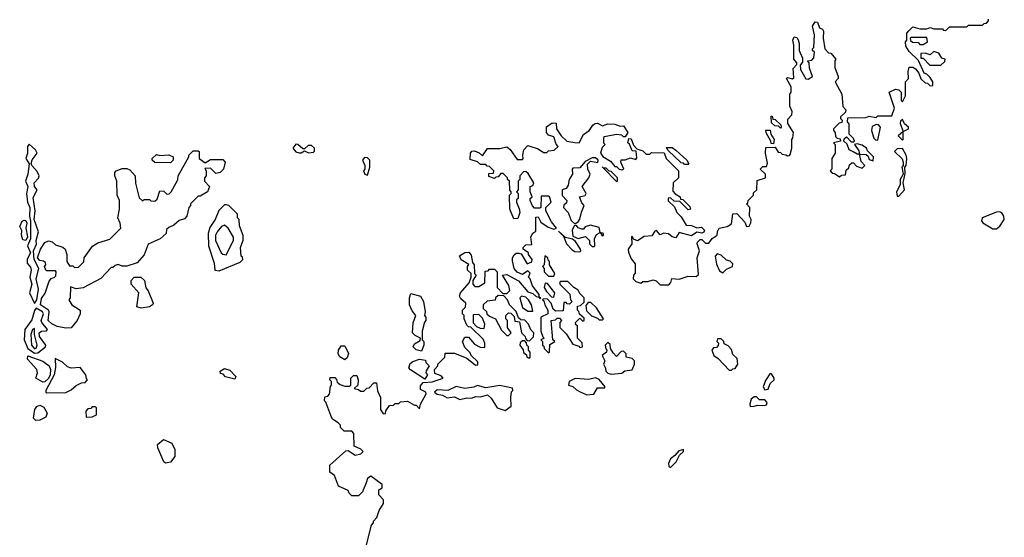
# Model space of a CAD drawing. Extents: x 2769579 to 2883812, y 684207 to 828660.
# Tile 494 of 505: x 2845760 to 2851410, y 812492 to 815462. Entities that reach past the tile are written whole.
import ezdxf

# ---------------------------------------------------------------- set-up
doc = ezdxf.new("R2010")
doc.units = 0

msp = doc.modelspace()

# ---------------------------------------------------------------- linework, layer by layer
at = {"layer": '0CON02XD'}
for points in [[(2850543, 814703), (2850520, 814715), (2850508.3, 814748.3), (2850490, 814765), (2850491.7, 814778.3), (2850505, 814790), (2850531.7, 814761.7), (2850545, 814760), (2850550, 814765), (2850545, 814780), (2850520, 814805), (2850520, 814865), (2850510, 814875), (2850511.7, 814898.3), (2850615, 814900), (2850635, 814907.5), (2850675, 814900), (2850685, 814910), (2850765, 814910), (2850780, 814955), (2850750, 815045), (2850785, 815062.5), (2850805, 815060), (2850817.5, 815045), (2850818.3, 814998.3), (2850825, 814990), (2850842.5, 815025), (2850843.3, 815105), (2850860, 815125), (2850857.5, 815165), (2850865, 815190), (2850885, 815190), (2850900, 815180), (2850920, 815155), (2850931.7, 815121.7), (2850955, 815100), (2850968.3, 815098.3), (2850985, 815082.5), (2851000, 815085), (2851000, 815105), (2850985, 815130), (2850965, 815150), (2850950, 815155), (2850918.3, 815228.3), (2850865, 815280), (2850845, 815310), (2850842.5, 815335), (2850850, 815345), (2850850, 815385), (2850861.7, 815398.3), (2850885, 815420), (2850925, 815410), (2850965, 815410), (2850985, 815417.5), (2851005, 815410), (2851055, 815410), (2851061.7, 815401.7), (2851075, 815400), (2851095, 815420), (2851195, 815420), (2851205, 815430), (2851285, 815430), (2851295, 815440), (2851308.3, 815441.7), (2851320, 815455), (2851320, 815465)], [(2848315, 813580), (2848300, 813615), (2848315, 813640), (2848335, 813640), (2848370.7, 813600.7), (2848403, 813583), (2848428.3, 813581.7), (2848430, 813605), (2848419.3, 813629.3), (2848348.3, 813698.3), (2848335, 813700), (2848325, 813710), (2848310, 813745), (2848310, 813765), (2848300, 813775), (2848300, 813795), (2848318.3, 813811.7), (2848320, 813835), (2848290.7, 813860.7), (2848283.3, 813875), (2848288.8, 813895), (2848338.3, 813951.7), (2848350, 813985), (2848350, 814005), (2848330, 814025), (2848330, 814045), (2848337.5, 814057.5), (2848294.1, 814084.1), (2848283.8, 814106.2), (2848315, 814126.7), (2848337, 814127), (2848350.7, 814110.7), (2848358.3, 814068.3), (2848367.5, 814055), (2848370, 814005), (2848380, 813995), (2848360, 813965), (2848360, 813945), (2848371.7, 813931.7), (2848395, 813930), (2848428.3, 813951.7), (2848431.7, 814018.3), (2848448.3, 814021.7), (2848455, 814030), (2848485, 814030), (2848500, 814015), (2848500, 813925), (2848531.7, 813891.7), (2848555, 813890), (2848571.7, 813908.3), (2848567, 813937), (2848530, 813995), (2848555, 814000), (2848623, 813963), (2848675, 813900), (2848705, 813890), (2848723, 813873), (2848740, 813870), (2848745, 813860), (2848750, 813865), (2848740, 813870), (2848740, 813885), (2848702.5, 813935), (2848690, 813975), (2848680, 813985), (2848688.3, 814008.3), (2848675, 814020), (2848645, 814000), (2848615, 814012.5), (2848597.5, 814035), (2848588.3, 814078.3), (2848587.5, 814095), (2848597, 814113), (2848608.3, 814121.7), (2848625, 814122.5), (2848638.3, 814118.3), (2848671.7, 814061.7), (2848698.3, 814071.7), (2848700, 814085), (2848680, 814115), (2848680, 814125), (2848650, 814145), (2848650, 814155), (2848665, 814170), (2848698.3, 814171.7), (2848697.5, 814185), (2848692.5, 814215), (2848703.6, 814236.4), (2848721.7, 814248.3), (2848721.7, 814328.3), (2848735, 814330), (2848750.7, 814300.7), (2848791.7, 814271.7), (2848825, 814260), (2848840, 814265), (2848811.7, 814301.7), (2848780, 814365), (2848780, 814385), (2848810, 814415), (2848800, 814445), (2848795, 814450), (2848751.7, 814448.3), (2848750, 814385), (2848745, 814380), (2848715, 814380), (2848703, 814393), (2848690, 814425), (2848690, 814435), (2848700, 814445), (2848690, 814475), (2848690, 814505), (2848705, 814510), (2848710, 814525), (2848678.3, 814578.3), (2848665, 814590), (2848651.7, 814588.3), (2848630, 814565), (2848630, 814545), (2848620, 814535), (2848620, 814485), (2848610, 814475), (2848620, 814465), (2848620, 814435), (2848611.7, 814428.3), (2848610, 814415), (2848627, 814377), (2848630, 814355), (2848618.3, 814321.7), (2848595, 814320), (2848572.5, 814375), (2848570, 814455), (2848580, 814465), (2848580, 814475), (2848573, 814483), (2848570, 814535), (2848560, 814545), (2848560, 814555), (2848535, 814580), (2848521.7, 814578.3), (2848505, 814560), (2848491.7, 814558.3), (2848485, 814550), (2848451.7, 814561.7), (2848451.7, 814578.3), (2848478.3, 814581.7), (2848480, 814595), (2848455, 814620), (2848441.7, 814621.7), (2848435, 814630), (2848405, 814630), (2848387, 814647), (2848345, 814660), (2848346.7, 814695), (2848355, 814707.5), (2848369.3, 814709.3), (2848397, 814697), (2848415, 814680), (2848445, 814723.3), (2848515, 814723.3), (2848555, 814732.5), (2848575, 814717.5), (2848615, 814660), (2848645, 814660), (2848650, 814665), (2848646.7, 814685), (2848653.8, 814715), (2848675, 814740), (2848735, 814720), (2848765, 814700), (2848785, 814700), (2848795, 814710), (2848827, 814713), (2848850, 814735), (2848838.3, 814748.3), (2848825, 814790), (2848795, 814800), (2848782.5, 814815), (2848783, 814847), (2848815, 814870), (2848838.3, 814868.3), (2848840, 814835), (2848867.5, 814795), (2848900, 814765), (2848945, 814757.5), (2848970, 814755), (2848995, 814802.5), (2849027.5, 814825), (2849050.7, 814859.3), (2849063, 814867), (2849075, 814867.5), (2849105, 814852.5), (2849135, 814863.3), (2849175, 814862.5), (2849205, 814850), (2849225, 814852.5), (2849250, 814815), (2849235, 814790), (2849225, 814790), (2849215, 814800), (2849185, 814802.5), (2849115, 814790), (2849110, 814785), (2849110, 814755), (2849120, 814745), (2849101.7, 814728.3), (2849092.5, 814695), (2849107, 814677), (2849149.3, 814649.3), (2849175, 814620), (2849185, 814620), (2849200, 814605), (2849215, 814600), (2849227.5, 814605), (2849210, 814645), (2849211.7, 814658.3), (2849235, 814657.5), (2849265, 814670), (2849295, 814660), (2849301.7, 814668.3), (2849298.3, 814708.3), (2849275, 814710), (2849258.3, 814748.3), (2849250, 814755), (2849255, 814780), (2849268.3, 814778.3), (2849281.7, 814741.7), (2849301.7, 814721.7), (2849335, 814710), (2849355, 814690), (2849375, 814690), (2849385, 814700), (2849458.3, 814698.3), (2849470, 814665), (2849540, 814595), (2849540, 814555), (2849510, 814525), (2849508.3, 814478.3), (2849521.7, 814461.7), (2849550, 814445), (2849551.7, 814431.7), (2849565, 814430), (2849605, 814390), (2849610, 814375), (2849595, 814370), (2849548.3, 814418.3), (2849515, 814420), (2849495, 814440), (2849481.7, 814438.3), (2849481.7, 814421.7), (2849518.3, 814388.3), (2849530, 814355), (2849555, 814330), (2849583.6, 814283.6), (2849615, 814280), (2849645, 814267.5), (2849671.7, 814271.7), (2849690, 814255), (2849686.4, 814243.6), (2849675, 814237.5), (2849645, 814242.5), (2849615, 814222.5), (2849545, 814240), (2849525, 814210), (2849505, 814216.7), (2849483.9, 814233.9), (2849455, 814236.7), (2849435, 814227.5), (2849415, 814252.5), (2849405, 814247.5), (2849388.3, 814221.7), (2849343, 814217), (2849305, 814192.5), (2849281.7, 814201.7), (2849275, 814220), (2849270, 814215), (2849272.5, 814175), (2849252.5, 814145), (2849253, 814127), (2849269.3, 814089.3), (2849291.7, 814061.7), (2849291.7, 814008.3), (2849282.5, 813995), (2849280, 813975), (2849295, 813960), (2849325, 813950), (2849335, 813960), (2849365, 813960), (2849395, 813970), (2849413, 813963), (2849435, 813940), (2849485, 813940), (2849497, 813953), (2849502.5, 813977.5), (2849545, 813972.5), (2849595, 813990), (2849641.7, 813988.3), (2849655, 814000), (2849647.5, 814095), (2849660, 814135), (2849647.5, 814175), (2849650, 814185), (2849665, 814200), (2849675, 814200), (2849695, 814180), (2849715, 814180), (2849733.6, 814206.4), (2849762.5, 814225), (2849763.9, 814246.1), (2849774, 814266), (2849820, 814275), (2849845, 814290), (2849851.7, 814348.3), (2849875, 814350), (2849920.7, 814300.7), (2849930, 814275), (2849945, 814277.5), (2849956.4, 814296.4), (2849956.7, 814315), (2849947.5, 814335), (2849950, 814385), (2849930, 814405), (2849938.3, 814411.7), (2849940, 814425), (2849970, 814455), (2849971.7, 814468.3), (2849990, 814485), (2849991.7, 814538.3), (2850040, 814555), (2850040, 814575), (2850010, 814605), (2850025, 814620), (2850045, 814620), (2850051.7, 814638.3), (2850040, 814695), (2850041.7, 814728.3), (2850095, 814730), (2850111.7, 814701.7), (2850125, 814700), (2850135, 814690), (2850157, 814687), (2850165, 814680), (2850178.3, 814681.7), (2850181.7, 814688.3), (2850190, 814725), (2850190, 814775), (2850197, 814783), (2850200, 814815), (2850167, 814867), (2850168.3, 814891.7), (2850190, 814915), (2850192.5, 814935), (2850180, 814965), (2850180, 815035), (2850187.5, 815045), (2850186.4, 815076.4), (2850160, 815125), (2850165, 815130), (2850195, 815122.5), (2850201.7, 815128.3), (2850198.3, 815181.7), (2850220, 815205), (2850220, 815215), (2850202.5, 815235), (2850202.5, 815315), (2850196.7, 815345), (2850205, 815362.5), (2850219.3, 815359.3), (2850226.4, 815346.4), (2850233.3, 815325), (2850232.5, 815285), (2850251.7, 815241.7), (2850251.7, 815218.3), (2850238.3, 815201.7), (2850240, 815175), (2850271.7, 815121.7), (2850285, 815120), (2850310, 815135), (2850293, 815183), (2850290, 815215), (2850280, 815225), (2850305, 815230), (2850317, 815243), (2850320, 815275), (2850310, 815285), (2850310, 815295), (2850317.5, 815302.5), (2850320, 815375), (2850310, 815425), (2850325, 815450), (2850338.3, 815448.3), (2850350, 815415), (2850366.4, 815406.4), (2850372.5, 815395), (2850370, 815355), (2850380, 815295), (2850401.7, 815271.7), (2850415, 815270), (2850442.5, 815235), (2850437.5, 815225), (2850438.3, 815188.3), (2850457.5, 815135), (2850456.1, 815123.9), (2850440, 815105), (2850477.5, 815035), (2850483, 814963), (2850500, 814945), (2850498.3, 814931.7), (2850470, 814905), (2850470, 814895), (2850480, 814885), (2850478.3, 814871.7), (2850461.7, 814868.3), (2850430, 814835), (2850430, 814825), (2850440, 814815), (2850441.7, 814791.7), (2850451.7, 814781.7), (2850468.3, 814778.3), (2850470, 814765), (2850430, 814755), (2850440, 814745), (2850440, 814695), (2850420, 814665), (2850420, 814605), (2850410, 814595), (2850421.7, 814581.7), (2850435, 814580), (2850465, 814560), (2850475, 814570), (2850498.3, 814571.7), (2850501.7, 814598.3), (2850518.3, 814611.7), (2850521.7, 814628.3), (2850535, 814640), (2850545, 814640), (2850561.7, 814621.7), (2850595, 814610), (2850610, 814625), (2850588.3, 814648.3), (2850580, 814690), (2850617.5, 814687.5), (2850628.3, 814678.3), (2850635, 814660), (2850658.3, 814651.7), (2850660, 814675), (2850625, 814710), (2850620, 814725), (2850595, 814742.5), (2850565, 814750), (2850550, 814745), (2850575, 814710), (2850580, 814690), (2850565, 814690), (2850543, 814703)], [(2850945, 815320), (2850970, 815335), (2850965, 815360), (2850875, 815360), (2850870, 815355), (2850871.7, 815341.7), (2850883, 815333), (2850915, 815330), (2850925, 815320), (2850945, 815320)], [(2851045, 815200), (2851068.3, 815221.7), (2851070, 815235), (2851051.7, 815241.7), (2851035, 815270), (2851005, 815280), (2850985, 815260), (2850955, 815270), (2850931.7, 815268.3), (2850931.7, 815241.7), (2850945, 815240), (2850981.7, 815201.7), (2851045, 815200)], [(2850125, 814840), (2850115, 814850), (2850093, 814853), (2850075, 814870), (2850071.7, 814908.3), (2850078.3, 814908.3), (2850081.7, 814891.7), (2850095, 814890), (2850128.3, 814858.3), (2850130, 814845), (2850125, 814840)], [(2850685, 814770), (2850700, 814845), (2850688.3, 814858.3), (2850675, 814860), (2850651.7, 814848.3), (2850647.5, 814825), (2850661.7, 814781.7), (2850671.7, 814771.7), (2850685, 814770)], [(2850825, 814770), (2850830, 814775), (2850830, 814820), (2850860, 814835), (2850860, 814845), (2850837.5, 814865), (2850825, 814890), (2850815, 814880), (2850813, 814867), (2850830, 814820), (2850800, 814795), (2850825, 814770)], [(2850085, 814750), (2850071.7, 814751.7), (2850070, 814765), (2850043, 814813), (2850041.7, 814828.3), (2850067, 814827), (2850070, 814805), (2850090, 814775), (2850085, 814750)], [(2845845, 813833.3), (2845858.1, 813855), (2845868.6, 813915), (2845854, 813975), (2845869.4, 814035), (2845843.1, 814085), (2845839.2, 814135), (2845855.6, 814174.4), (2845854.3, 814195), (2845867.5, 814245), (2845842.5, 814315), (2845848, 814365), (2845837.6, 814442.4), (2845860, 814485), (2845844.3, 814505), (2845842.9, 814525), (2845868.2, 814551.8), (2845871.4, 814565), (2845860.9, 814590.9), (2845828.8, 814625), (2845825.7, 814635.7), (2845831.7, 814658.3), (2845860, 814695), (2845850.8, 814715), (2845815, 814747.5), (2845804.3, 814735), (2845804.4, 814695), (2845794.3, 814665.7), (2845814.2, 814635), (2845807.5, 814575), (2845793.8, 814535), (2845805.8, 814505), (2845799.2, 814465), (2845804.4, 814415), (2845817.5, 814385), (2845816, 814335), (2845822.2, 814305), (2845821.2, 814205), (2845804, 814165), (2845821.4, 814125), (2845802.4, 814087.6), (2845802.5, 814065), (2845821.7, 814041.7), (2845826.7, 814025), (2845817.5, 813985), (2845829.2, 813945), (2845817.1, 813895), (2845845, 813833.3)], [(2847417, 814697), (2847445, 814702.5), (2847452.5, 814707.5), (2847452.5, 814725), (2847435, 814740), (2847415, 814740), (2847395, 814720), (2847385, 814720), (2847356.1, 814746.1), (2847345, 814747.5), (2847327.5, 814725), (2847343.9, 814703.9), (2847363, 814697), (2847375, 814697.5), (2847395, 814710), (2847417, 814697)], [(2846025, 813691.2), (2845975, 813702), (2845945, 813716), (2845924, 813735), (2845930, 813785), (2845926.2, 813795), (2845880, 813825), (2845885, 813862.5), (2845907, 813893), (2845928.3, 813961.7), (2845941.7, 813978.3), (2845958.3, 813981.7), (2845968.3, 813991.7), (2845970, 814015), (2845965, 814020), (2845915, 814020), (2845910, 814025), (2845903.3, 814045), (2845910, 814055), (2845908.3, 814068.3), (2845896.7, 814076.7), (2845875, 814080), (2845863.1, 814095), (2845878.8, 814145), (2845905, 814182.5), (2845925, 814192.5), (2845947, 814187), (2845965, 814170), (2846007, 814157), (2846020, 814145), (2846030, 814115), (2846030, 814075), (2846045, 814050), (2846065, 814050), (2846075, 814040), (2846098.3, 814041.7), (2846128.3, 814071.7), (2846130, 814095), (2846178.3, 814161.7), (2846208.3, 814181.7), (2846277, 814203), (2846340, 814265), (2846337.5, 814295), (2846322.5, 814325), (2846332.5, 814375), (2846332.5, 814425), (2846320, 814455), (2846317.5, 814535), (2846306.2, 814565), (2846306.7, 814585), (2846313.3, 814595), (2846348.3, 814608.3), (2846375, 814608.8), (2846391.2, 814601.2), (2846422.5, 814565), (2846423.6, 814523.6), (2846445, 814440), (2846465, 814422.5), (2846475, 814430), (2846505, 814430), (2846513, 814423), (2846535, 814420), (2846548.3, 814431.7), (2846565, 814480), (2846587, 814477), (2846605, 814460), (2846618.3, 814461.7), (2846630, 814475), (2846667, 814543), (2846670, 814565), (2846730, 814675), (2846730, 814685), (2846755, 814710), (2846785, 814710), (2846790, 814705), (2846790, 814665), (2846825, 814640), (2846855, 814660), (2846925, 814660), (2846940, 814645), (2846930, 814605), (2846910, 814585), (2846885, 814580), (2846855, 814610), (2846821.7, 814608.3), (2846830, 814595), (2846830, 814565), (2846820, 814555), (2846820, 814535), (2846850, 814505), (2846837.5, 814475), (2846795, 814450), (2846785, 814450), (2846740, 814405), (2846740, 814395), (2846730, 814385), (2846720, 814335), (2846705, 814320), (2846675, 814310), (2846645, 814282.5), (2846615, 814270), (2846603, 814257), (2846600, 814235), (2846566.1, 814203.9), (2846497, 814173), (2846475, 814112.5), (2846435, 814066.7), (2846375, 814047.5), (2846348.3, 814048.3), (2846325, 814057.5), (2846308.3, 814051.7), (2846295, 814040), (2846285, 814040), (2846225, 813977.5), (2846125, 813922.5), (2846085, 813917.5), (2846051.7, 813928.3), (2846050, 813865), (2846042.5, 813855), (2846060, 813825), (2846107.5, 813795), (2846107.5, 813775), (2846090, 813735), (2846055, 813693.3), (2846025, 813691.2)], [(2846625, 814640), (2846535, 814642.5), (2846520, 814655), (2846520, 814665), (2846545, 814687.5), (2846565, 814682.5), (2846616.4, 814686.4), (2846640, 814675), (2846640, 814655), (2846625, 814640)], [(2849595, 814630), (2849575, 814630), (2849568.3, 814638.3), (2849555, 814640), (2849481.7, 814711.7), (2849471.7, 814728.3), (2849505, 814727.5), (2849525, 814712.5), (2849587.5, 814655), (2849600, 814635), (2849595, 814630)], [(2850805, 814450), (2850836.7, 814485), (2850830, 814525), (2850841.7, 814578.3), (2850840, 814615), (2850846.7, 814625), (2850850, 814665), (2850847.5, 814685), (2850825, 814722.5), (2850795, 814720), (2850780, 814705), (2850823, 814663), (2850830, 814645), (2850830, 814625), (2850822.5, 814615), (2850830, 814575), (2850813.3, 814545), (2850813.3, 814515), (2850791.2, 814475), (2850795, 814450), (2850805, 814450)], [(2847755, 814570), (2847770, 814615), (2847770, 814655), (2847755, 814670), (2847738.3, 814671.7), (2847727.5, 814655), (2847740, 814625), (2847740, 814605), (2847732.5, 814595), (2847740, 814575), (2847755, 814570)], [(2848945, 814290), (2848965, 814302.5), (2848975, 814317.5), (2848983, 814357), (2849000, 814395), (2848985, 814410), (2848972.5, 814445), (2849005, 814452.5), (2849010, 814465), (2848987.5, 814505), (2849026.2, 814555), (2849033.8, 814575), (2849020, 814605), (2849017.5, 814632.5), (2849035, 814650), (2849078.3, 814641.7), (2849080, 814655), (2849065, 814670), (2849045, 814670), (2849005, 814647.5), (2848975, 814612.5), (2848935, 814610), (2848930, 814605), (2848932.5, 814575), (2848913.3, 814545), (2848907.5, 814512.5), (2848896.4, 814493.6), (2848872.5, 814485), (2848873, 814453), (2848900, 814425), (2848898.3, 814411.7), (2848881.7, 814398.3), (2848880, 814385), (2848907.5, 814355), (2848925, 814310), (2848945, 814290)], [(2849185, 814532.5), (2849190, 814535), (2849190, 814555), (2849155, 814590), (2849141.7, 814591.7), (2849125, 814610), (2849109.9, 814609.9), (2849101.7, 814618.3), (2849109.9, 814609.9), (2849185, 814532.5)], [(2846905, 814020), (2847025, 814070), (2847040, 814085), (2847038.3, 814098.3), (2847030, 814105), (2847027.5, 814155), (2847043, 814197), (2847043, 814223), (2847021.7, 814278.3), (2847020, 814315), (2847010, 814325), (2847010, 814345), (2846960, 814395), (2846945, 814400), (2846935, 814400), (2846903, 814367), (2846882.5, 814315), (2846850.5, 814269.5), (2846841.2, 814235), (2846842.5, 814165), (2846876.7, 814065), (2846880, 814025), (2846905, 814020)], [(2851365, 814262.5), (2851385, 814277.5), (2851410, 814315), (2851408, 814335), (2851395, 814353.8), (2851385, 814359.2), (2851365, 814356.9), (2851282.5, 814325), (2851278.3, 814308.3), (2851287, 814297), (2851345, 814262.5), (2851365, 814262.5)], [(2845795, 814194.2), (2845778.8, 814198.8), (2845771.2, 814225), (2845773, 814253), (2845760, 814275), (2845773.3, 814305), (2845785, 814311.2), (2845795, 814308.8), (2845800.8, 814295), (2845795.8, 814265), (2845804.1, 814215.9), (2845795, 814194.2)], [(2846945, 814112.5), (2846986.2, 814195), (2846986.4, 814213.6), (2846956.7, 814265), (2846935, 814282.5), (2846917.5, 814275), (2846893.3, 814245), (2846884, 814225), (2846884, 814195), (2846916.7, 814125), (2846925, 814116.7), (2846945, 814112.5)], [(2849055, 814160), (2849060, 814165), (2849057.5, 814205), (2849070, 814230), (2849090, 814240), (2849105, 814220), (2849110, 814225), (2849110, 814235), (2849090, 814240), (2849085, 814270), (2849035, 814282.5), (2849005, 814272.5), (2848995, 814260), (2848985, 814260), (2848965, 814267.5), (2848955, 814280), (2848941.7, 814278.3), (2848930, 814255), (2848935, 814220), (2848965, 814206.7), (2849007, 814217), (2849030, 814195), (2849030, 814175), (2849045, 814160), (2849055, 814160)], [(2848975, 814130), (2848980, 814135), (2848977.5, 814145), (2848949.3, 814189.3), (2848932.5, 814202.5), (2848891.7, 814211.7), (2848851.7, 814248.3), (2848880, 814220), (2848897.5, 814175), (2848930.7, 814140.7), (2848945, 814132.5), (2848975, 814130)], [(2849795, 814010), (2849815, 814030), (2849850, 814045), (2849851.7, 814061.7), (2849837, 814077), (2849815, 814082.5), (2849785, 814110), (2849762.5, 814117.5), (2849750, 814105), (2849758.3, 814058.3), (2849775, 814020), (2849795, 814010)], [(2848825, 813990), (2848830, 814005), (2848800, 814055), (2848800, 814075), (2848791.7, 814081.7), (2848790, 814095), (2848772.5, 814107.5), (2848770, 814055), (2848760, 814045), (2848770, 814035), (2848770, 814015), (2848795, 813990), (2848825, 813990)], [(2846456.1, 813806.1), (2846432.5, 813815), (2846443.3, 813895), (2846400, 813945), (2846400, 813965), (2846416.4, 813983.6), (2846455, 813983.8), (2846476.2, 813965), (2846483.6, 813923.6), (2846497, 813907), (2846526.7, 813835), (2846522.5, 813825), (2846505, 813814), (2846456.1, 813806.1)], [(2848795, 813550), (2848800, 813555), (2848801.7, 813598.3), (2848830, 813615), (2848820, 813625), (2848810, 813735), (2848835, 813740), (2848845, 813750), (2848858.3, 813748.3), (2848870, 813735), (2848860, 813725), (2848860, 813695), (2848895, 813660), (2848935, 813600), (2848968.3, 813588.3), (2848975, 813580), (2848990, 813585), (2848988.3, 813608.3), (2848960, 813635), (2848960, 813705), (2848951.7, 813711.7), (2848950, 813725), (2848975, 813750), (2848991.7, 813731.7), (2849000, 813735), (2848998.3, 813748.3), (2848971.7, 813771.7), (2848968.3, 813788.3), (2848960, 813795), (2848961.7, 813818.3), (2848978.3, 813821.7), (2848998.3, 813841.7), (2849000, 813865), (2848975, 813890), (2848965, 813910), (2848940, 813925), (2848905, 813960), (2848865, 813960), (2848860, 813955), (2848860, 813945), (2848917, 813887), (2848920, 813855), (2848930, 813845), (2848915, 813830), (2848901.7, 813831.7), (2848895, 813840), (2848881.7, 813838.3), (2848878.3, 813791.7), (2848835, 813790), (2848821.7, 813801.7), (2848810, 813835), (2848788.3, 813858.3), (2848765, 813860), (2848760, 813855), (2848768.3, 813848.3), (2848772.5, 813825), (2848790, 813795), (2848790, 813775), (2848750, 813755), (2848750, 813675), (2848761.7, 813641.7), (2848770, 813635), (2848750, 813625), (2848760, 813615), (2848760, 813595), (2848768.3, 813588.3), (2848770, 813575), (2848795, 813550)], [(2848825, 813870), (2848830, 813895), (2848788.3, 813948.3), (2848775, 813950), (2848770, 813925), (2848783, 813903), (2848811.7, 813871.7), (2848825, 813870)], [(2848065, 813560), (2848035, 813567.5), (2848017.5, 813585), (2848025, 813602.5), (2848058.3, 813621.7), (2848060, 813635), (2848029.3, 813649.3), (2848013.3, 813665), (2848017, 813723), (2848032.5, 813765), (2848011.7, 813791.7), (2847997.5, 813825), (2847997.5, 813865), (2848005, 813890), (2848060, 813875), (2848077.5, 813845), (2848086.7, 813785), (2848082.5, 813765), (2848090, 813755), (2848090, 813735), (2848083, 813727), (2848070, 813675), (2848070, 813625), (2848080, 813615), (2848080, 813595), (2848065, 813560)], [(2848685, 813620), (2848708.3, 813641.7), (2848710, 813665), (2848693, 813683), (2848680, 813715), (2848658.3, 813738.3), (2848635, 813740), (2848621.7, 813751.7), (2848608.3, 813788.3), (2848570, 813825), (2848560, 813855), (2848538.3, 813878.3), (2848505, 813880), (2848490, 813865), (2848488.3, 813851.7), (2848443, 813847), (2848420, 813825), (2848420, 813805), (2848438.3, 813788.3), (2848440, 813775), (2848455, 813760), (2848490, 813745), (2848525, 813680), (2848555, 813650), (2848565, 813650), (2848580, 813665), (2848560, 813695), (2848560, 813735), (2848550, 813745), (2848550, 813765), (2848565, 813780), (2848578.3, 813778.3), (2848598.3, 813758.3), (2848601.7, 813731.7), (2848628.3, 813728.3), (2848640, 813665), (2848660, 813645), (2848661.7, 813631.7), (2848671.7, 813621.7), (2848685, 813620)], [(2848705, 813790), (2848697.5, 813825), (2848680, 813855), (2848665, 813870), (2848640, 813875), (2848630, 813865), (2848645, 813810), (2848675, 813790), (2848705, 813790)], [(2849105, 813740), (2849110, 813745), (2849069.3, 813809.3), (2849038.3, 813838.3), (2849021.7, 813838.3), (2849008.3, 813821.7), (2849011.7, 813791.7), (2849041.7, 813761.7), (2849075, 813750), (2849085, 813740), (2849105, 813740)], [(2845845, 813547.8), (2845865, 813550), (2845907.5, 813585), (2845910, 813595), (2845874.4, 813645), (2845871.4, 813665), (2845885, 813674.2), (2845913.6, 813676.4), (2845920, 813685), (2845886.2, 813725), (2845883.8, 813735), (2845895.8, 813775), (2845891.2, 813785), (2845855, 813806.7), (2845845, 813793.3), (2845830.3, 813739.7), (2845790, 813685), (2845786, 813625), (2845805.8, 813575), (2845845, 813547.8)], [(2848425, 813690), (2848430, 813715), (2848415, 813750), (2848395, 813770), (2848361.7, 813768.3), (2848361.7, 813721.7), (2848381.7, 813701.7), (2848401.7, 813691.7), (2848425, 813690)], [(2845845, 813574.2), (2845855, 813577.5), (2845860, 813595), (2845845.7, 813655), (2845845, 813690), (2845833.3, 813685), (2845823.8, 813655), (2845828, 813595), (2845845, 813574.2)], [(2848685, 813520), (2848690, 813525), (2848690, 813555), (2848680, 813565), (2848680, 813585), (2848670, 813595), (2848668.3, 813608.3), (2848658.3, 813618.3), (2848645, 813620), (2848631.7, 813608.3), (2848630, 813595), (2848648.3, 813568.3), (2848651.7, 813551.7), (2848668.3, 813538.3), (2848670, 813525), (2848685, 813520)], [(2849155, 813428.8), (2849215, 813433.8), (2849233, 813447), (2849275, 813452.5), (2849287.5, 813485), (2849287.5, 813505), (2849275, 813517.5), (2849240, 813525), (2849240, 813545), (2849225, 813560), (2849211.7, 813558.3), (2849185, 813530), (2849165, 813550), (2849150, 813575), (2849148.3, 813598.3), (2849135, 813610), (2849120, 813595), (2849123, 813573), (2849130, 813565), (2849127.5, 813555), (2849102.5, 813535), (2849117.5, 813505), (2849110, 813485), (2849121.7, 813461.7), (2849122.5, 813445), (2849134.1, 813434.1), (2849155, 813428.8)], [(2849845, 813450), (2849851.7, 813458.3), (2849865, 813460), (2849880, 813485), (2849877, 813517), (2849851.7, 813541.7), (2849845, 813570), (2849825, 813590), (2849801.7, 813601.7), (2849800, 813615), (2849785, 813630), (2849765, 813630), (2849760, 813615), (2849770, 813605), (2849768.3, 813591.7), (2849758.3, 813581.7), (2849741.7, 813578.3), (2849732.5, 813565), (2849742.5, 813535), (2849768.3, 813518.3), (2849831.7, 813451.7), (2849845, 813450)], [(2847747, 812433), (2847778.3, 812561.7), (2847790, 812575), (2847790, 812585), (2847810, 812605), (2847822.5, 812645), (2847847.5, 812685), (2847847, 812707), (2847820, 812735), (2847820, 812765), (2847840, 812775), (2847840, 812795), (2847775, 812842.5), (2847755, 812830), (2847747.5, 812805), (2847727, 812753), (2847705, 812730), (2847665, 812730), (2847650, 812745), (2847645, 812760), (2847590, 812785), (2847567, 812847), (2847540, 812865), (2847540, 812905), (2847631.7, 812988.3), (2847645, 812990), (2847685, 812962.5), (2847718.3, 812971.7), (2847730, 812985), (2847718.3, 812998.3), (2847680, 813015), (2847678.3, 813088.3), (2847665, 813100), (2847621.7, 813101.7), (2847601.7, 813121.7), (2847600, 813135), (2847588.3, 813148.3), (2847555, 813170), (2847545, 813190), (2847517.5, 813267.5), (2847510, 813275), (2847511.7, 813298.3), (2847528.3, 813301.7), (2847537, 813313), (2847543, 813357), (2847550, 813365), (2847550, 813385), (2847540, 813395), (2847541.7, 813408.3), (2847568.3, 813408.3), (2847578.3, 813398.3), (2847581.7, 813381.7), (2847598.3, 813368.3), (2847625, 813360), (2847655, 813360), (2847660, 813365), (2847660, 813405), (2847675, 813420), (2847695, 813420), (2847702.5, 813395), (2847700, 813365), (2847680, 813345), (2847705, 813340), (2847715, 813330), (2847735, 813330), (2847751.7, 813348.3), (2847765, 813350), (2847791.7, 813378.3), (2847808.3, 813378.3), (2847813, 813333), (2847830, 813295), (2847830, 813225), (2847845, 813200), (2847858.3, 813201.7), (2847861.7, 813218.3), (2847881.7, 813248.3), (2847905, 813250), (2847915, 813260), (2847935, 813260), (2847945, 813270), (2847985, 813272.5), (2848025, 813250), (2848035, 813250), (2848055, 813230), (2848060, 813255), (2848092.5, 813315), (2848090, 813325), (2848060, 813340), (2848059.3, 813360.7), (2848075, 813380), (2848126.4, 813383.6), (2848190, 813405), (2848178.3, 813418.3), (2848141.7, 813431.7), (2848140, 813455), (2848160, 813475), (2848160, 813485), (2848200, 813525), (2848201.7, 813548.3), (2848255, 813547.5), (2848325, 813520), (2848375, 813480), (2848388.3, 813481.7), (2848388.3, 813498.3), (2848350, 813535), (2848345, 813550), (2848315, 813580)], [(2847625, 813510), (2847597, 813527), (2847587.5, 813545), (2847590, 813565), (2847605, 813590), (2847625, 813590), (2847647, 813547), (2847638.3, 813521.7), (2847625, 813510)], [(2845892.7, 813382.7), (2845852.5, 813405), (2845862.5, 813435), (2845859.2, 813455), (2845803.9, 813513.9), (2845807.5, 813532.5), (2845893, 813503), (2845929.2, 813475), (2845937.1, 813455), (2845935.4, 813424.6), (2845925, 813404), (2845905, 813384), (2845892.7, 813382.7)], [(2845915, 813320), (2846025, 813322.5), (2846055, 813337.5), (2846085, 813362.5), (2846115, 813377.5), (2846135, 813380), (2846150, 813395), (2846143, 813403), (2846140, 813425), (2846107, 813467), (2846055, 813463.3), (2846035, 813470), (2846005, 813497.5), (2845963, 813517), (2845966.1, 813466.1), (2845957.5, 813425), (2845910, 813335), (2845910, 813325), (2845915, 813320)], [(2848085, 813400), (2848002.3, 813452.3), (2847992.5, 813465), (2848000.7, 813489.3), (2848015, 813500), (2848055, 813513.3), (2848088.3, 813508.3), (2848090, 813495), (2848110, 813475), (2848093, 813447), (2848090, 813435), (2848100, 813425), (2848085, 813400)], [(2846995, 813400), (2846941.7, 813411.7), (2846928.3, 813428.3), (2846911.7, 813431.7), (2846910, 813445), (2846935, 813460), (2846965, 813450), (2847000, 813415), (2846995, 813400)], [(2849015, 813310), (2849055, 813312.5), (2849075, 813350), (2849115, 813350), (2849120, 813355), (2849085, 813397.5), (2849065, 813407.5), (2849025, 813396.7), (2848947, 813403), (2848912.5, 813385), (2848910, 813365), (2848935, 813357.5), (2848955, 813337.5), (2848976.4, 813326.4), (2849015, 813310)], [(2850035, 813337.5), (2850055, 813342.5), (2850066.2, 813373.8), (2850088.8, 813395), (2850090, 813405), (2850075, 813430), (2850065, 813430), (2850039.3, 813390.7), (2850026.7, 813355), (2850035, 813337.5)], [(2848545, 813220), (2848580, 813245), (2848577.5, 813295), (2848583, 813327), (2848590, 813335), (2848587, 813347), (2848515, 813363.3), (2848435, 813350), (2848387, 813363), (2848366.1, 813353.9), (2848315, 813346.2), (2848265, 813356.7), (2848216.4, 813333.6), (2848155, 813337.5), (2848140, 813325), (2848155, 813312.5), (2848187, 813307), (2848213, 813293), (2848255, 813297.5), (2848285, 813282.5), (2848325, 813292.5), (2848355, 813290), (2848375, 813300), (2848405, 813297.5), (2848445, 813310), (2848465, 813290), (2848500, 813235), (2848545, 813220)], [(2849952.5, 813242.5), (2849975, 813243.8), (2849995, 813250), (2850031.7, 813248.3), (2850045, 813252.5), (2850050, 813265), (2850035, 813280), (2850005, 813280), (2849988.3, 813298.3), (2849975, 813297.5), (2849957.5, 813285), (2849950, 813255), (2849952.5, 813242.5)], [(2845853, 813163), (2845840, 813175), (2845846.7, 813225), (2845858.3, 813241.7), (2845875, 813250), (2845897.7, 813237.7), (2845917.5, 813205), (2845909.3, 813180.7), (2845875, 813163.3), (2845853, 813163)], [(2846141.7, 813181.7), (2846175, 813182.5), (2846200, 813195), (2846200, 813235), (2846195, 813240), (2846175, 813240), (2846168.3, 813231.7), (2846151.7, 813228.3), (2846140, 813215), (2846141.7, 813181.7)], [(2846597, 812917), (2846587.5, 812925), (2846552.5, 813005), (2846550, 813025), (2846585, 813052.5), (2846633, 813033), (2846650, 812995), (2846650, 812955), (2846625, 812922.5), (2846597, 812917)], [(2849495, 812893.3), (2849526.7, 812925), (2849546.7, 812963.3), (2849570, 812985), (2849570, 812995), (2849541.7, 812988.3), (2849519.3, 812960.7), (2849495, 812942.5), (2849483.8, 812915), (2849485, 812900), (2849495, 812893.3)]]:
    msp.add_lwpolyline(points, dxfattribs=at)

doc.saveas('drawing.dxf')
